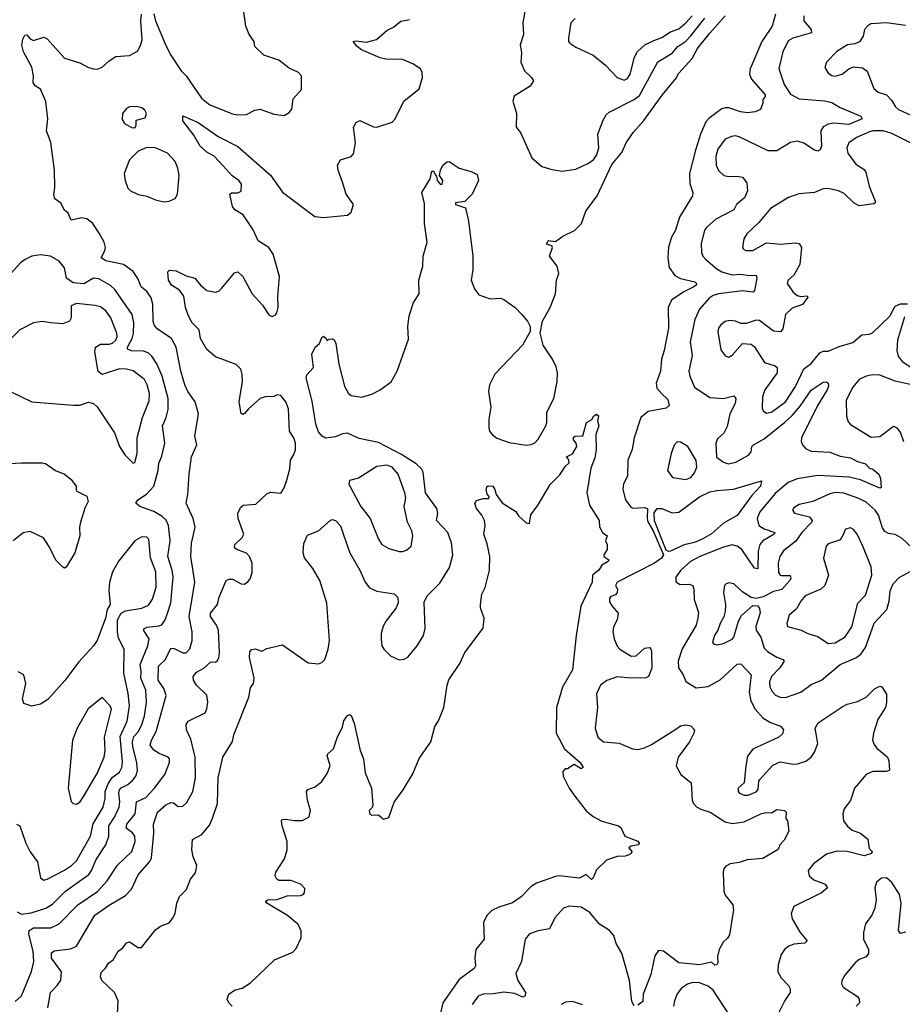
# Model space of a CAD drawing. Extents: x 1468344 to 1613994, y 525695 to 643861.
# Tile 395 of 427: x 1589894 to 1595036, y 611446 to 617182. Entities that reach past the tile are written whole.
import ezdxf

# ---------------------------------------------------------------- set-up
doc = ezdxf.new("R2010")
doc.units = 0

msp = doc.modelspace()

# ---------------------------------------------------------------- linework, layer by layer
at = {"layer": '0CON10XD'}
for points in [[(1592845.5, 617274.5), (1592826.1, 617163.9), (1592829.6, 617095), (1592810.8, 617035), (1592818.2, 616988.2), (1592813.6, 616933.6), (1592835, 616883.8), (1592876, 616845), (1592888, 616825), (1592868.8, 616795), (1592774.6, 616735.4), (1592767.7, 616707.7), (1592788, 616635), (1592786.2, 616555), (1592812.5, 616525), (1592877.7, 616377.7), (1592937, 616327), (1592995, 616309.2), (1593055, 616300), (1593135, 616311.9), (1593205, 616344.4), (1593237.8, 616365), (1593257.5, 616395), (1593267.5, 616435), (1593263.3, 616515), (1593294.2, 616595.8), (1593312, 616628), (1593327.8, 616642.2), (1593475, 616716.2), (1593505, 616740), (1593612.7, 616937.3), (1593695, 616986.7), (1593729.2, 617025), (1593775, 617055.8), (1593805, 617087.5), (1593885, 617190.8)], [(1589868.6, 611461.4), (1589905.3, 611494.7), (1589962.7, 611637.3), (1589977.4, 611695), (1589972.6, 611755), (1589947.8, 611855), (1589950, 611875), (1589975, 611891.1), (1590045, 611890.7), (1590075, 611890.7), (1590124.8, 611915.2), (1590234, 612026), (1590348, 612102), (1590404.1, 612165.9), (1590463.8, 612256.2), (1590547.6, 612335), (1590566.3, 612395), (1590565.3, 612425), (1590552.5, 612445), (1590515, 612471.4), (1590517.6, 612495), (1590566.9, 612555), (1590574.3, 612625.7), (1590628.8, 612651.2), (1590677.9, 612702.1), (1590739.2, 612785), (1590767.3, 612855), (1590766.7, 612875), (1590760, 612885), (1590706.6, 612906.6), (1590675, 612926.9), (1590654.8, 612954.8), (1590662.8, 612985), (1590688.6, 613035), (1590709.5, 613105), (1590748.2, 613245), (1590734.7, 613284.7), (1590701.6, 613335), (1590702.5, 613415), (1590744.7, 613455.3), (1590775, 613520), (1590795, 613519.1), (1590845, 613493.5), (1590865, 613493.1), (1590885, 613516.2), (1590899.7, 613565), (1590900, 613615), (1590882.5, 613705), (1590915.4, 613905), (1590890.9, 614055), (1590895, 614132.5), (1590916.7, 614225), (1590905.6, 614275), (1590864.5, 614365), (1590874.6, 614415), (1590882.5, 614535), (1590896, 614635), (1590925.6, 614705), (1590914.4, 614755), (1590936.9, 614885), (1590915.7, 614955), (1590874.4, 615015), (1590856.4, 615055), (1590832.7, 615135), (1590806.7, 615275), (1590778, 615325), (1590695, 615381.1), (1590677.3, 615405), (1590671.3, 615425), (1590670.3, 615525), (1590660.9, 615560.9), (1590636.5, 615596.5), (1590601.1, 615625), (1590582.9, 615675), (1590555.4, 615715), (1590499.2, 615755), (1590396.2, 615776.2), (1590369.4, 615795), (1590391.2, 615835), (1590394.6, 615855), (1590386.9, 615885), (1590358, 615938), (1590320, 615995), (1590285, 616022.3), (1590255, 616027.7), (1590194.3, 616014.3), (1590177.5, 616055), (1590155, 616072.5), (1590135, 616112.5), (1590098.3, 616138.3), (1590092.5, 616162.5), (1590098.6, 616205), (1590096.2, 616305), (1590076.4, 616466.4), (1590050, 616535), (1590058.8, 616605), (1590046.7, 616705), (1590015, 616777.5), (1589985, 616796.7), (1589972, 616815), (1589975.5, 616855), (1589965.2, 616905.2), (1589916.7, 616995), (1589906.2, 617033.8), (1589911.7, 617068.3), (1589925, 617092.5), (1589935, 617093.3), (1589955, 617070), (1589975, 617061.2), (1590035, 617080), (1590055, 617071.2), (1590155, 616957.1), (1590245, 616929.6), (1590295, 616903.5), (1590325, 616895.3), (1590346.3, 616893.6), (1590375, 616904.6), (1590415, 616941.8), (1590455, 616966.7), (1590535, 616972.9), (1590580.7, 616999.3), (1590598.3, 617031.7), (1590607.2, 617065), (1590600.6, 617175), (1590604.3, 617215)], [(1590675, 617216.2), (1590684.7, 617174.7), (1590745, 617031.4), (1590775.4, 616975), (1590834.8, 616884.8), (1590864.8, 616854.8), (1590953.8, 616725), (1591002.9, 616685), (1591135, 616633.5), (1591165, 616628.5), (1591215, 616630.5), (1591265, 616654.2), (1591295, 616660), (1591375, 616631.2), (1591435, 616623.8), (1591465, 616641.2), (1591479.7, 616660.3), (1591488.3, 616721.7), (1591535.8, 616775), (1591536, 616855), (1591518.8, 616875), (1591465, 616898.6), (1591405, 616945.8), (1591315.9, 616975.9), (1591263.8, 617025), (1591261.2, 617055), (1591231.2, 617095), (1591212, 617145), (1591193.9, 617266.1)], [(1594298.1, 617215), (1594278.7, 617145), (1594218.8, 617055), (1594150, 616895), (1594146.2, 616865), (1594157.3, 616835), (1594236.7, 616745), (1594236.7, 616735), (1594223.3, 616715), (1594223.3, 616695), (1594210.7, 616659.3), (1594180, 616645), (1594135, 616639.2), (1594094.3, 616645.7), (1594025, 616668.2), (1594005, 616669.1), (1593985, 616661.8), (1593911.5, 616608.5), (1593892.5, 616587.5), (1593860.5, 616515), (1593831.5, 616421.5)], [(1590058.9, 611425), (1590074.5, 611515), (1590113.1, 611555), (1590133.1, 611586.9), (1590137.1, 611635), (1590079.1, 611715), (1590078.8, 611745), (1590095, 611757.2), (1590190.9, 611769.1), (1590224.4, 611785), (1590331.8, 611965), (1590415, 612023.1), (1590511.2, 612078.8), (1590545, 612115.8), (1590585, 612199.2), (1590650.6, 612275), (1590663, 612297), (1590676.7, 612445), (1590673.8, 612495), (1590696.4, 612565), (1590745, 612607.5), (1590775, 612621.9), (1590790.3, 612620.3), (1590817.8, 612597.8), (1590845, 612599.5), (1590868.1, 612621.9), (1590903.1, 612685), (1590918.4, 612765), (1590915.9, 612885), (1590891.3, 612991.3), (1590865.5, 613045.5), (1590864.5, 613075), (1590875, 613095.7), (1590975, 613144.3), (1590985, 613166.2), (1590990.8, 613205), (1590985, 613247.1), (1590924.6, 613305), (1590906.7, 613335), (1590904.4, 613355), (1590925, 613381.5), (1590966.4, 613403.6), (1591005, 613439.2), (1591015, 613440), (1591035, 613438), (1591045, 613446.2), (1591055.4, 613464.6), (1591058.2, 613495), (1591052, 613625), (1591040.7, 613655), (1591005.5, 613705), (1591006.5, 613725), (1591047.5, 613775), (1591057.1, 613817.1), (1591098, 613915), (1591115, 613923.1), (1591135, 613923.1), (1591185, 613895.6), (1591205, 613893.1), (1591223.8, 613906.2), (1591236.7, 613925), (1591249.3, 613960.7), (1591248, 614015), (1591233.8, 614055), (1591215, 614073.9), (1591158.8, 614095), (1591145.8, 614105.8), (1591148.6, 614125), (1591190.8, 614165), (1591200, 614185), (1591166.9, 614275), (1591165.7, 614305), (1591180.7, 614339.3), (1591195.6, 614354.4), (1591270.7, 614359.3), (1591335, 614419.2), (1591355, 614429.2), (1591415, 614424), (1591435, 614453.8), (1591451.4, 614498.6), (1591469.1, 614565), (1591471.2, 614615), (1591491.9, 614648.1), (1591501.8, 614675), (1591500.9, 614715), (1591491.1, 614745), (1591465.4, 614785.4), (1591461.1, 614915), (1591445, 614956.2), (1591415, 614993.3), (1591395, 614996.2), (1591375, 614986), (1591325, 614984.2), (1591295, 614975.5), (1591226.9, 614915), (1591205, 614886.7), (1591195, 614882.5), (1591185, 614887.5), (1591173.6, 614955), (1591191.5, 615075), (1591191.2, 615115), (1591183.3, 615145), (1591155, 615172.2), (1591035, 615218.2), (1590985, 615260), (1590947.1, 615325), (1590939.4, 615375), (1590900, 615415), (1590875, 615460), (1590860.5, 615505), (1590851.3, 615571.3), (1590825.5, 615605.5), (1590778.8, 615635), (1590762, 615665), (1590757, 615713), (1590767, 615723), (1590805, 615718), (1590865, 615690), (1590915, 615676.7), (1590948, 615635), (1590985, 615604.3), (1591035, 615594), (1591055, 615601.2), (1591070, 615615), (1591145, 615707.5), (1591165, 615713.3), (1591195, 615686.2), (1591249.2, 615585), (1591308.3, 615518.3), (1591345, 615462.5), (1591365, 615453.3), (1591385, 615462.5), (1591393.3, 615475), (1591400, 615505), (1591398.6, 615568.6), (1591407.7, 615685), (1591370.9, 615815), (1591345, 615854.3), (1591284.2, 615894.2), (1591255, 615956.7), (1591197.1, 616045), (1591148, 616075), (1591135, 616093.8), (1591118.8, 616165), (1591127.7, 616172.3), (1591165, 616174), (1591185, 616183.3), (1591185.8, 616224.2), (1591171.4, 616245), (1591132.2, 616272.2), (1591080.1, 616330.1), (1591026.6, 616386.6), (1590985, 616409.5), (1590945.4, 616445), (1590909.2, 616509.2), (1590845, 616593.3), (1590845, 616622.5), (1590935, 616583.3), (1591051.1, 616501.1), (1591165, 616443.1), (1591355.6, 616275.6), (1591425, 616176.2), (1591614.6, 616034.6), (1591665, 616029.4), (1591805, 616042.5), (1591825, 616060), (1591840, 616105), (1591795.8, 616165.8), (1591774, 616235), (1591748.8, 616305), (1591746.7, 616335), (1591763.3, 616365), (1591825, 616384), (1591839.1, 616400.9), (1591850.6, 616465), (1591840, 616555), (1591855, 616583.3), (1591875, 616593.8), (1591955, 616558), (1591975, 616556.2), (1592065, 616585.7), (1592081.9, 616605), (1592132.6, 616707.4), (1592221.7, 616778.3), (1592241.9, 616845), (1592239.4, 616875), (1592229.4, 616895), (1592185, 616925.4), (1592125, 616950.5), (1592027.3, 616952.7), (1591995, 616959.5), (1591885, 617006.9), (1591860.8, 617025), (1591837.5, 617055), (1591851.7, 617058.3), (1591915, 617050), (1591973, 617067), (1592035, 617121.2), (1592072.3, 617137.7), (1592115, 617173.3), (1592165, 617182.5)], [(1590465, 611387.5), (1590467.3, 611465), (1590446.5, 611515), (1590373.8, 611585), (1590366, 611605), (1590368.3, 611631.7), (1590394.2, 611655.8), (1590411.2, 611685), (1590438.8, 611705), (1590468.8, 611755), (1590494.4, 611775.6), (1590515.9, 611804.1), (1590535, 611810), (1590585, 611775.8), (1590604.2, 611775.8), (1590685, 611878.8), (1590715, 611901.2), (1590765, 611920), (1590785, 611946.2), (1590799.2, 611975), (1590810, 612035), (1590825.8, 612074.2), (1590866.3, 612113.7), (1590890, 612175), (1590917.9, 612212.1), (1590926.2, 612255), (1590904.3, 612305), (1590896.9, 612345), (1590902, 612405), (1590955, 612434.2), (1590999.7, 612490.3), (1591016.5, 612525), (1591047.5, 612615), (1591051.5, 612765), (1591078.1, 612885), (1591134, 612976), (1591142.5, 613015), (1591230, 613235), (1591239.7, 613290.3), (1591256.9, 613315), (1591260.5, 613345), (1591233.1, 613466.9), (1591235, 613500), (1591245, 613513.3), (1591266.1, 613516.1), (1591305, 613503.3), (1591335, 613518.8), (1591425, 613540), (1591575, 613435.8), (1591635, 613430), (1591655, 613436.2), (1591672, 613455), (1591692.2, 613515), (1591699.6, 613565), (1591683.3, 613783.3), (1591642.2, 613915), (1591601.9, 613985), (1591554.1, 614045.9), (1591546, 614075), (1591549.3, 614130.7), (1591571.2, 614178.8), (1591635, 614203.8), (1591702.5, 614265), (1591715, 614270), (1591735, 614263.3), (1591764.1, 614234.1), (1591780.9, 614180.9), (1591818.1, 614075), (1591875.6, 613975), (1591907.5, 613905), (1591932.1, 613872.1), (1591975, 613852), (1592075, 613838), (1592098, 613815), (1592099.4, 613785), (1592088.1, 613755), (1592029.4, 613680.6), (1592011.7, 613648.3), (1592000, 613605), (1591999.6, 613575), (1592004.6, 613535), (1592015, 613514.4), (1592055, 613475.7), (1592105, 613452.5), (1592135, 613455.8), (1592155, 613468), (1592210.8, 613535), (1592247.1, 613595), (1592256, 613635), (1592251.7, 613788.3), (1592268, 613825), (1592341.1, 613898.9), (1592398.6, 613991.4), (1592417, 614063), (1592409.1, 614135), (1592388.1, 614195), (1592323.3, 614265), (1592330, 614305), (1592324.4, 614335), (1592258.5, 614425), (1592245, 614546.2), (1592235.6, 614565), (1592204.4, 614595), (1592119.1, 614649.1), (1591985, 614719.2), (1591871.7, 614741.7), (1591805, 614772.7), (1591775, 614768.8), (1591735, 614751.1), (1591675, 614743.1), (1591655.8, 614755), (1591635, 614781.4), (1591618.9, 614825), (1591599.2, 614959.3), (1591564, 615096), (1591566.4, 615113.6), (1591606.7, 615155), (1591596.2, 615233.8), (1591615.8, 615274.2), (1591640, 615295), (1591655, 615330), (1591665, 615338.8), (1591680, 615325), (1591685, 615310), (1591695, 615320), (1591715, 615322.5), (1591726.1, 615316.1), (1591735.6, 615295.6), (1591753.6, 615175), (1591787.4, 615047.4), (1591810.8, 615005), (1591825, 614992.9), (1591885, 614983.3), (1591945, 615000.5), (1591995, 615024.6), (1592057.6, 615072.4), (1592093.1, 615135), (1592159.2, 615320.8), (1592156.5, 615395), (1592163.1, 615456.9), (1592187.8, 615535), (1592221.4, 615585), (1592220, 615665), (1592242.5, 615745), (1592244.3, 615805), (1592269.1, 615885), (1592253.5, 615995), (1592253.5, 616055), (1592251.9, 616111.9), (1592236.2, 616175), (1592286, 616254), (1592295, 616300), (1592305, 616300), (1592324.2, 616265), (1592326.9, 616245), (1592345, 616221.4), (1592355, 616224), (1592360, 616245), (1592339.4, 616275), (1592346.2, 616305), (1592360, 616335), (1592385, 616354.2), (1592396, 616356), (1592455, 616317.5), (1592525, 616297.5), (1592559.3, 616279.3), (1592566.4, 616245), (1592531.2, 616165), (1592487.5, 616122.5), (1592432.5, 616115), (1592434, 616105), (1592490.8, 616085), (1592508.7, 616008.7), (1592534.2, 615805), (1592534.3, 615725.7), (1592524.3, 615664.3), (1592543, 615613), (1592569.5, 615579.5), (1592635, 615555.6), (1592695, 615559.2), (1592715, 615552.5), (1592781.2, 615505), (1592820, 615465), (1592852.5, 615425), (1592867.5, 615395), (1592867.5, 615365), (1592823.8, 615285), (1592662.7, 615117.3), (1592631.5, 615055), (1592626.1, 615015), (1592639.2, 614925), (1592627.3, 614855), (1592627.9, 614805), (1592632.3, 614785), (1592646.5, 614765), (1592675, 614744.6), (1592745, 614719.2), (1592845, 614702.9), (1592875, 614707.1), (1592895, 614717.5), (1592915, 614738.6), (1592959.4, 614815), (1592965.2, 614835), (1592966.2, 614895), (1593005.2, 614975), (1593025.3, 615075), (1593027.5, 615125), (1593019.7, 615159.7), (1592998.9, 615205), (1592944.2, 615285), (1592926.1, 615356.1), (1592940, 615425), (1592984.2, 615505.8), (1593015.7, 615585), (1593020.8, 615665), (1593035.8, 615704.2), (1593025.7, 615745), (1592980, 615805), (1592998.8, 615855), (1592993.6, 615863.6), (1592963.3, 615875), (1592972.5, 615895), (1593015, 615890), (1593059.2, 615920.8), (1593126.6, 615953.4), (1593166.4, 615995), (1593193.2, 616066.8), (1593258.2, 616155), (1593345, 616339.1), (1593401.5, 616408.5), (1593428.1, 616465), (1593468.5, 616525), (1593530, 616595), (1593637.8, 616742.2), (1593718.5, 616841.5), (1593735, 616870), (1593811.1, 616955), (1593843.4, 617015), (1593915, 617103.9), (1594005, 617203.9)], [(1593130.5, 617189.5), (1593106.1, 617163.9), (1593090.8, 617075), (1593092.5, 617055), (1593100, 617045), (1593135, 617021.9), (1593236.2, 616975), (1593306.3, 616916.3), (1593374.2, 616845), (1593415, 616829.2), (1593435, 616839.6), (1593451.8, 616865), (1593476.9, 616963.1), (1593492.8, 616997.2), (1593535.6, 617035), (1593588.7, 617061.3), (1593635, 617078.4), (1593685, 617111.1), (1593735, 617129.4), (1593775, 617163.1), (1593811.9, 617205)], [(1594462.9, 617205), (1594462.7, 617175), (1594504.5, 617125), (1594507.5, 617105), (1594398.8, 617075), (1594372.1, 617057.9)], [(1595055, 617147.1), (1594945, 617164.4), (1594853.2, 617156.8), (1594835, 617146.2), (1594816.7, 617125), (1594808.8, 617085), (1594787, 617053), (1594759.7, 617040.3), (1594716.7, 617035), (1594655, 616997.5), (1594594, 616935), (1594584.2, 616904.2), (1594605, 616870), (1594625, 616855.8), (1594645, 616851.9), (1594685, 616864.4), (1594725, 616896), (1594752.7, 616907.3), (1594805, 616902), (1594831.1, 616881.1), (1594870.7, 616780.7), (1594895, 616760.6), (1594945, 616744), (1594973.1, 616713.1), (1594996.5, 616675), (1595015, 616659.6), (1595165, 616588.8)], [(1594372.1, 617057.9), (1594339.6, 616995), (1594317.2, 616897.2), (1594347.8, 616805), (1594385, 616747.3), (1594435, 616720.9), (1594585, 616708.9), (1594625, 616699.3), (1594675, 616670.5), (1594795, 616619.2), (1594801.9, 616605), (1594725, 616570.5), (1594635, 616579.8), (1594605, 616573.6), (1594575, 616557.7), (1594562.1, 616535), (1594565.5, 616444.5), (1594556.8, 616423.2), (1594545, 616416), (1594525, 616422.5), (1594463.4, 616463.4), (1594425, 616474.6), (1594385, 616466.5), (1594305, 616418.1), (1594255, 616418.1), (1594085, 616499.5), (1594065, 616504.4), (1594041.2, 616501.2), (1594004.2, 616485), (1593961.7, 616428.3), (1593949.1, 616385), (1593952.5, 616335), (1593965, 616302.5), (1593996.2, 616275), (1594025, 616267.8), (1594075, 616270.6), (1594105, 616264.5), (1594131, 616231), (1594134.7, 616185), (1594116, 616144), (1594069.4, 616105), (1594055, 616073.3), (1593949.3, 616020.7), (1593895, 615971.2), (1593884.3, 615955), (1593864.5, 615875.5), (1593866.9, 615825), (1593874.3, 615805), (1593891.4, 615785), (1593955, 615730), (1593985, 615712.5), (1594045, 615695.3), (1594095, 615699.8), (1594145, 615691.8), (1594184.1, 615694.1), (1594188.2, 615675), (1594175.5, 615604.5), (1594166.7, 615595), (1594105, 615602.2), (1593965, 615585.3), (1593935, 615575.3), (1593911, 615559), (1593854.8, 615495.2), (1593828.2, 615435), (1593800, 615305), (1593812.3, 615225), (1593793.1, 615135), (1593797.7, 615105), (1593825, 615040.8), (1593915, 614981.1), (1593995, 614974.5), (1594055, 614991.2), (1594065.7, 614975.7), (1594062.9, 614945), (1594031.9, 614885), (1594015, 614811.2), (1593996.6, 614773.4), (1593960.6, 614739.4), (1593949.4, 614715), (1593953, 614633), (1593995, 614604.3), (1594024.5, 614594.5), (1594066, 614605), (1594139.4, 614645), (1594156.5, 614665), (1594160.6, 614695), (1594169.2, 614705), (1594230.7, 614739.3), (1594352.7, 614837.3), (1594394.6, 614875.4), (1594440.3, 614929.7), (1594505, 615023.1), (1594575, 615069.4), (1594595, 615071.9), (1594604.2, 615065), (1594606.2, 615046.2), (1594599.2, 615025), (1594540.3, 614929.7), (1594448.5, 614745), (1594447.1, 614725), (1594454.5, 614705), (1594472.8, 614682.8), (1594505, 614667.5), (1594615, 614661.4), (1594675, 614638.4), (1594735, 614628.7), (1594775, 614608.2), (1594822.5, 614595), (1594845, 614570), (1594865, 614563.3), (1594900, 614535), (1594908.8, 614508.8), (1594913.3, 614456.7), (1594905, 614452.9), (1594792, 614502), (1594725.9, 614515.9), (1594543.9, 614526.1), (1594422.8, 614507.2), (1594370.9, 614485), (1594295, 614420.6), (1594205.3, 614315), (1594190.7, 614275), (1594200.4, 614235), (1594230.6, 614215), (1594292.9, 614195), (1594288.9, 614185), (1594223.5, 614146.5), (1594206.4, 614123.6), (1594197.1, 614085), (1594195, 613982.5), (1594175, 613986.5), (1594101.8, 614095), (1594075, 614114.1), (1594045, 614122), (1593995, 614109.2), (1593857.5, 614055), (1593802.9, 614025), (1593745.4, 613974.6), (1593717.1, 613935), (1593717.3, 613907.3), (1593742.2, 613892.2), (1593795, 613894.2), (1593815, 613886), (1593821.9, 613865), (1593823.1, 613803.1), (1593848.5, 613728.5), (1593845.9, 613695), (1593834.6, 613655), (1593753.5, 613516.5), (1593730.3, 613445), (1593732.5, 613405), (1593759.4, 613365), (1593775.7, 613325.7), (1593835, 613290), (1593905, 613298.1), (1593975, 613336.9), (1594075, 613427.8), (1594095, 613430), (1594155.4, 613365.4), (1594144.1, 613264.1), (1594154, 613214), (1594178.9, 613165), (1594224.1, 613114.1), (1594265, 613090), (1594326.4, 613066.4), (1594344, 613045), (1594338.7, 613021.3), (1594317.8, 613002.2), (1594165, 612932.5), (1594135, 612891.2), (1594125.5, 612835.5), (1594114.2, 612735.8), (1594080, 612705), (1594080, 612685), (1594087.5, 612675), (1594115, 612664.4), (1594137.5, 612665), (1594185, 612684.2), (1594196.4, 612696.4), (1594200, 612745), (1594206.2, 612755), (1594281.9, 612838.1), (1594325, 612858.6), (1594400, 612845), (1594425, 612846.9), (1594475, 612862.9), (1594505.7, 612885), (1594525, 612913.8), (1594544.4, 612965), (1594529.2, 613055), (1594546.2, 613085), (1594685, 613179.2), (1594715, 613194), (1594775, 613210), (1594825.7, 613234.3), (1594875, 613283.3), (1594905, 613300), (1594917.5, 613295), (1594943.3, 613253.3), (1594943.6, 613203.6), (1594937.5, 613175), (1594894.5, 613105), (1594868.7, 613025), (1594862, 612985), (1594873.8, 612955), (1594887.8, 612937.8), (1594935, 612900), (1594950, 612885), (1594958, 612865), (1594961.2, 612808.8), (1594945, 612801.4), (1594865, 612802.4), (1594825.3, 612784.7), (1594758.2, 612705), (1594735, 612634), (1594698.2, 612585), (1594689.6, 612555), (1594694, 612515), (1594714.5, 612484.5), (1594745, 612460.9), (1594791.9, 612441.9), (1594835, 612407.5), (1594843.6, 612353.6), (1594860, 612335), (1594857.5, 612325), (1594815, 612310.6), (1594715.7, 612335.7), (1594655, 612338.4), (1594595, 612321.2), (1594518.6, 612265), (1594488.6, 612225), (1594494.5, 612194.5), (1594521.7, 612171.7), (1594586, 612145), (1594600, 612125), (1594565.8, 612094.2), (1594405, 612015.7), (1594388.9, 611975), (1594395, 611943.8), (1594441.5, 611865), (1594482, 611815), (1594467.9, 611802.1), (1594405, 611795.3), (1594374.7, 611785.3), (1594349.4, 611765), (1594331.1, 611735), (1594312.5, 611675), (1594310.9, 611635), (1594330.8, 611600.8), (1594374, 611555), (1594383.8, 611535), (1594383.8, 611515), (1594351.7, 611468.3), (1594305.9, 611374.1)], [(1590565, 616552.5), (1590572.5, 616565), (1590573.6, 616596.4), (1590625, 616610), (1590634, 616635), (1590623.8, 616655), (1590605, 616669.2), (1590575, 616677.1), (1590535, 616674.2), (1590516.2, 616665), (1590493.8, 616635), (1590490.7, 616600.7), (1590505, 616577.5), (1590545, 616553.3), (1590565, 616552.5)], [(1595083.6, 616463.6), (1594975, 616519.4), (1594925, 616534.1), (1594865, 616534.7), (1594845, 616529.5), (1594768.6, 616495), (1594724.4, 616465), (1594713.5, 616435), (1594719.5, 616405), (1594765, 616341.1), (1594815, 616310), (1594824.4, 616294.4), (1594842.9, 616212.9), (1594877.5, 616125), (1594878.8, 616115), (1594871.2, 616108.8), (1594785, 616097.8), (1594755, 616113.3), (1594698.5, 616168.5), (1594665, 616184.5), (1594605, 616198.5), (1594575, 616196.2), (1594525, 616174.6), (1594432.6, 616167.4), (1594373.2, 616146.8), (1594267.6, 616082.4), (1594200.2, 615999.8), (1594130.8, 615935), (1594113.3, 615905), (1594106.2, 615855), (1594111.2, 615845), (1594125, 615838), (1594165, 615836.9), (1594245, 615882.7), (1594326.7, 615873.3), (1594415, 615882.2), (1594435, 615878.6), (1594449.1, 615855), (1594439.3, 615755), (1594405, 615693.6), (1594370.8, 615665), (1594365.8, 615645), (1594400, 615595), (1594424.2, 615575), (1594445, 615570), (1594482.5, 615572.5), (1594486, 615565), (1594455, 615521.9), (1594395, 615500.8), (1594355.8, 615464.2), (1594340, 615380), (1594327.5, 615362.5), (1594285, 615368.1), (1594205, 615428.9), (1594185, 615430.6), (1594127.1, 615412.9), (1594095, 615412.5), (1594065, 615425.6), (1594029.7, 615430.3), (1594005, 615423.5), (1593979.4, 615405), (1593966.4, 615385), (1593962.1, 615365), (1593978.3, 615258.3), (1594004.3, 615224.3), (1594025, 615215.8), (1594045, 615227.5), (1594104.7, 615295.3), (1594155, 615292.2), (1594176.1, 615276.1), (1594234.2, 615185), (1594295, 615165.6), (1594306.7, 615155), (1594306.4, 615125), (1594234.7, 615025.3), (1594221.2, 614985), (1594218.9, 614918.9), (1594225, 614904), (1594245, 614890), (1594275, 614894.5), (1594355, 614955.5), (1594415, 615045.6), (1594461.7, 615148.3), (1594505, 615178.1), (1594555, 615241.8), (1594575, 615250.4), (1594605, 615250.8), (1594668.1, 615278.1), (1594748.1, 615301.9), (1594801.2, 615345), (1594845, 615349.5), (1594862.8, 615357.2), (1594964.3, 615455), (1594995, 615513.8), (1595025, 615525.7), (1595065.8, 615525.8)], [(1590735, 616121.2), (1590765, 616124), (1590799.5, 616140.5), (1590814, 616166), (1590823.1, 616275), (1590816.3, 616316.3), (1590799.5, 616355), (1590755, 616404.5), (1590686.2, 616436.2), (1590635, 616437.5), (1590584.5, 616415.5), (1590533.8, 616365), (1590503.9, 616286.1), (1590508, 616245), (1590525, 616200), (1590540, 616185), (1590585, 616163.1), (1590635, 616154), (1590685, 616133.3), (1590735, 616121.2)], [(1593831.5, 616421.5), (1593796.2, 616285), (1593798, 616228), (1593815.8, 616175), (1593814.1, 616155.9), (1593739.2, 616030.8), (1593714.1, 615955), (1593691.6, 615915), (1593675, 615856.7), (1593670.9, 615795), (1593678.5, 615738.5), (1593711.5, 615691.5), (1593745, 615673.8), (1593826.7, 615655), (1593838, 615645), (1593835.7, 615635), (1593822.5, 615625), (1593764.3, 615595.7), (1593692.5, 615547.5), (1593671.9, 615505), (1593673.8, 615385), (1593648.5, 615255), (1593632.5, 615205), (1593627.3, 615135), (1593601.8, 615065), (1593605.6, 615035), (1593635, 615001.9), (1593669.4, 614969.4), (1593678.6, 614935), (1593660.9, 614919.1), (1593555, 614900), (1593513.5, 614865), (1593473.5, 614745), (1593462.4, 614677.6), (1593436.4, 614615), (1593434.5, 614525), (1593412.2, 614475), (1593407.5, 614445), (1593423.5, 614385), (1593455, 614341.8), (1593466.9, 614336.9), (1593535, 614340), (1593552.5, 614335), (1593549.4, 614275), (1593554.2, 614255.8), (1593584.7, 614204.7), (1593644.3, 614065), (1593633.5, 614045), (1593593.4, 614016.6), (1593374.6, 613905), (1593366.2, 613885), (1593376.1, 613865), (1593375.8, 613845), (1593365, 613831.1), (1593337.8, 613822.2), (1593329.5, 613810.5), (1593330.8, 613790.8), (1593345, 613767.1), (1593380.8, 613725), (1593374.5, 613685.5), (1593354.3, 613645), (1593350.6, 613615), (1593356.9, 613575), (1593375, 613532), (1593391.2, 613515), (1593456.1, 613473.9), (1593485, 613476.7), (1593535, 613520), (1593563.6, 613523.6), (1593573.3, 613513.3), (1593575.7, 613495.7), (1593576.8, 613403.2), (1593557.1, 613355), (1593545, 613347.1), (1593455, 613345.4), (1593375, 613353.2), (1593315, 613332.5), (1593278.9, 613305), (1593255.5, 613254.5), (1593260, 613175), (1593247.1, 613055), (1593262.6, 613002.6), (1593295.6, 612975.6), (1593386.4, 612966.4), (1593463.7, 612933.7), (1593495, 612930.6), (1593535, 612938.9), (1593575, 612958.8), (1593710.8, 613045), (1593745, 613067.8), (1593775, 613074.3), (1593805, 613067.5), (1593825.7, 613045), (1593822.5, 613025), (1593795.7, 612975), (1593730, 612885), (1593719.2, 612835), (1593746.2, 612785), (1593807.1, 612735), (1593812.2, 612635), (1593819.4, 612615), (1593836.9, 612596.9), (1593862.4, 612582.4), (1593917.8, 612565), (1594005, 612508.9), (1594045, 612498.8), (1594115, 612508.1), (1594215, 612557.5), (1594243.6, 612563.6), (1594275, 612561.2), (1594305, 612580.8), (1594350, 612575), (1594358.8, 612565), (1594358.3, 612528.3), (1594367.5, 612515), (1594376.1, 612453.9), (1594348.3, 612401.7), (1594322.5, 612375), (1594313, 612347), (1594224.4, 612295.6), (1594132.3, 612287.7), (1594085, 612271.9), (1594032.5, 612265), (1594008.7, 612251.3), (1593995.7, 612235), (1593992.2, 612215), (1593996.2, 612105), (1594005, 612082.5), (1594048.8, 612025), (1594053, 611997), (1594028.8, 611851.2), (1594018.8, 611831.2), (1593992.7, 611807.3), (1593969.2, 611765), (1593959.4, 611725), (1593962.4, 611687.6), (1593955, 611675.8), (1593944.5, 611674.5), (1593925, 611691.2), (1593854.1, 611675.9), (1593735, 611686.9), (1593645, 611754.5), (1593615, 611759.2), (1593595, 611728.8), (1593571.2, 611618.8), (1593525.8, 611505), (1593525, 611462.5), (1593495, 611440)], [(1589879.6, 611985), (1589905, 611971.8), (1589961.7, 611978.3), (1590046.9, 612005), (1590085, 612028.2), (1590161.1, 612105), (1590297.4, 612202.6), (1590313.1, 612225), (1590340.2, 612289.8), (1590397.1, 612375), (1590413.1, 612425), (1590413.8, 612486.2), (1590446, 612535), (1590473, 612595), (1590478.4, 612625), (1590471, 612675), (1590475.5, 612694.5), (1590485, 612706.2), (1590524.2, 612725.8), (1590551.2, 612748.8), (1590571.5, 612775), (1590581.1, 612805), (1590577.6, 612855), (1590553.2, 612945), (1590550.9, 612975), (1590560, 613005), (1590586.7, 613035), (1590606.1, 613076.1), (1590621.2, 613125), (1590633.6, 613205), (1590629, 613275), (1590599.2, 613345), (1590602.9, 613385), (1590596.8, 613425), (1590640, 613535), (1590648.5, 613575), (1590615.5, 613625), (1590620.5, 613635), (1590635, 613641.9), (1590705, 613649.7), (1590722.7, 613657.3), (1590742, 613685), (1590755.7, 613724.3), (1590775.3, 613785), (1590788.3, 613935), (1590782.8, 613975), (1590756.9, 614055), (1590771.6, 614145), (1590761.9, 614235), (1590746.8, 614266.8), (1590725, 614287.7), (1590675, 614317.3), (1590593.8, 614345), (1590570, 614365), (1590581.9, 614385), (1590632.9, 614417.1), (1590675.8, 614465), (1590701.1, 614555), (1590705, 614598.8), (1590721.5, 614638.5), (1590740, 614715), (1590726.8, 614815), (1590747.8, 614865), (1590759, 614911), (1590759.5, 614975), (1590725.2, 615105), (1590692.4, 615177.6), (1590665, 615221.8), (1590642, 615242), (1590615, 615250), (1590545, 615253.5), (1590522.6, 615262.6), (1590521.9, 615275), (1590549.8, 615325), (1590557.8, 615355), (1590559.7, 615415), (1590548.8, 615465), (1590449.2, 615609.1), (1590423.1, 615633.1), (1590355, 615672.7), (1590325, 615676.4), (1590267.5, 615642.5), (1590205, 615649.6), (1590166.6, 615676.6), (1590155.8, 615735.8), (1590124.7, 615774.7), (1590073.5, 615803.5), (1590015, 615811.9), (1589965, 615803.8), (1589925.4, 615785), (1589899.1, 615765), (1589845, 615704.6)], [(1590555, 614597.5), (1590565, 614602.5), (1590578.5, 614655), (1590579.6, 614745), (1590610.4, 614865), (1590649.5, 614960.5), (1590650.4, 615005), (1590637.5, 615055), (1590620.9, 615085), (1590555, 615135.3), (1590516.2, 615146.2), (1590475, 615147.3), (1590375, 615114.3), (1590351.7, 615131.7), (1590332.6, 615247.4), (1590335.5, 615274.5), (1590365, 615291.5), (1590415, 615291.9), (1590435, 615298.2), (1590453.5, 615315), (1590461.9, 615335), (1590460.7, 615355), (1590425, 615445.5), (1590395.8, 615485.8), (1590365, 615509.1), (1590335, 615517.6), (1590225, 615529.1), (1590194.3, 615515), (1590194.3, 615445.7), (1590184.3, 615425.7), (1590145, 615410.8), (1590075.7, 615415.7), (1590025, 615423.1), (1589975, 615415.8), (1589895.7, 615374.3), (1589816.2, 615295)], [(1595049.8, 615450.2), (1595008.8, 615315), (1595004.1, 615255), (1595011.8, 615221.8), (1595035, 615191.2), (1595086.8, 615156.8)], [(1595135, 615044.5), (1594995.3, 615075.3), (1594905, 615111.3), (1594862.4, 615112.4), (1594825, 615104.7), (1594785, 615085.4), (1594748.3, 615041.7), (1594708.5, 614965), (1594712.1, 614872.1), (1594720, 614840), (1594734.5, 614824.5), (1594855, 614748.9), (1594905, 614754.4), (1594985, 614813.1), (1595005, 614804.4), (1595025.4, 614775), (1595042.3, 614725)], [(1589844.5, 615014.5), (1589965, 614955.8), (1590205, 614936.2), (1590245, 614936.7), (1590295, 614953.3), (1590325, 614946.7), (1590345, 614926.7), (1590447.5, 614775), (1590475.8, 614695), (1590506.4, 614646.4), (1590555, 614597.5)], [(1591132.5, 611435), (1591112.5, 611455), (1591102.5, 611475), (1591113.3, 611505), (1591145, 611528), (1591190.3, 611539.7), (1591238.9, 611571.1), (1591378, 611705), (1591485, 611750), (1591505, 611770), (1591535, 611832.5), (1591534.3, 611875), (1591515, 611912), (1591455, 611964), (1591333.3, 612035), (1591326.7, 612045), (1591340, 612055), (1591395, 612056.7), (1591453.1, 612076.9), (1591531.2, 612078.8), (1591546.7, 612085), (1591553.3, 612095), (1591555, 612120), (1591535, 612143.3), (1591475, 612166.7), (1591405, 612167.5), (1591392.5, 612175), (1591382.5, 612195), (1591386.7, 612215), (1591437.7, 612292.3), (1591452.5, 612345), (1591453.3, 612395), (1591423.6, 612486.4), (1591420, 612515), (1591425, 612522.5), (1591445, 612523.8), (1591495, 612515.8), (1591542.7, 612517.3), (1591581.2, 612538.8), (1591588.6, 612575), (1591570.6, 612635), (1591566, 612685), (1591573.1, 612696.9), (1591615, 612712), (1591655, 612743.8), (1591685, 612791.2), (1591703.3, 612835), (1591686.2, 612895), (1591688.8, 612905), (1591723.3, 612935), (1591746.1, 613003.9), (1591775, 613060), (1591783, 613097), (1591805, 613128.8), (1591815, 613133.3), (1591825, 613127.5), (1591843.9, 613083.9), (1591878.8, 612925), (1591897.5, 612875), (1591906.7, 612795), (1591943.8, 612705), (1591952.5, 612605), (1591948.3, 612591.7), (1591930, 612575), (1591935, 612552.5), (1591945, 612547.5), (1591985, 612550), (1592013.6, 612523.6), (1592045, 612533.3), (1592075.8, 612624.2), (1592128, 612695), (1592185, 612788.8), (1592221.9, 612878.1), (1592289.4, 612975), (1592312.5, 613065), (1592333.4, 613096.6), (1592365.6, 613175), (1592384.3, 613305), (1592394.6, 613335.4), (1592458.3, 613431.7), (1592487.9, 613495), (1592593.8, 613636.2), (1592600.5, 613695), (1592578.8, 613755), (1592578.8, 613775), (1592587.1, 613835), (1592606.5, 613873.5), (1592631.4, 613975), (1592634.2, 614054.2), (1592618.6, 614128.6), (1592598.8, 614185), (1592606.2, 614235), (1592602, 614265), (1592587.5, 614295), (1592555, 614334), (1592545.9, 614364.1), (1592555, 614380), (1592595, 614392.5), (1592628.3, 614391.7), (1592630, 614405), (1592618.3, 614418.3), (1592612.5, 614445), (1592615, 614460), (1592623, 614467), (1592650, 614465), (1592662.5, 614445), (1592670, 614415), (1592705, 614367.5), (1592785, 614316.7), (1592800.5, 614290.5), (1592845, 614251.2), (1592865, 614247.5), (1592872.6, 614297.4), (1592915.8, 614355), (1592985, 614473.8), (1593040.3, 614529.7), (1593071.7, 614578.3), (1593095, 614600), (1593091.7, 614621.7), (1593080, 614635), (1593115, 614652.5), (1593140, 614695), (1593136.7, 614715), (1593121.2, 614735), (1593120.8, 614749.2), (1593130, 614755), (1593175, 614757.5), (1593196.7, 614835), (1593227.3, 614852.7), (1593238.8, 614875), (1593255, 614883.8), (1593266.2, 614875), (1593261.2, 614845), (1593268, 614815), (1593250.8, 614765), (1593252.5, 614675), (1593245, 614630), (1593220.9, 614569.1), (1593198.6, 614425), (1593214.4, 614354.4), (1593270, 614265), (1593273, 614227), (1593290, 614195), (1593316.7, 614175), (1593306.7, 614145), (1593317.5, 614125), (1593317.5, 614095), (1593297.5, 614065), (1593297.5, 614055), (1593326.2, 614035), (1593322.5, 614025), (1593286.7, 614005), (1593268.8, 613975), (1593231.2, 613945), (1593228.9, 613905), (1593164.4, 613765), (1593135.8, 613595), (1593115.8, 613395), (1593056.4, 613293.6), (1593021.5, 613175), (1593018.9, 613025), (1593068.9, 612935), (1593160, 612855), (1593176.7, 612825), (1593165, 612817.5), (1593125, 612842.5), (1593085, 612817.5), (1593073, 612817), (1593058.3, 612801.7), (1593060, 612775), (1593096, 612705), (1593128.2, 612658.2), (1593193.6, 612573.6), (1593235, 612539.2), (1593285, 612512.5), (1593382.5, 612485), (1593396.7, 612475), (1593420, 612425), (1593495, 612396.2), (1593502.5, 612385), (1593500, 612375), (1593455, 612366.2), (1593443.6, 612356.4), (1593460, 612335), (1593457.5, 612325), (1593440, 612315), (1593421.7, 612308.3), (1593375, 612307.5), (1593312.5, 612285), (1593255, 612228.8), (1593235, 612182.5), (1593225, 612173.3), (1593195, 612202.5), (1593155, 612181.2), (1593035, 612193.6), (1593015, 612190.5), (1592905, 612151.4), (1592875, 612131.4), (1592815, 612071.4), (1592765, 612037.5), (1592685, 612012.5), (1592645, 611992), (1592618, 611965), (1592596, 611925), (1592600.8, 611825), (1592551.9, 611765), (1592545.6, 611714.4), (1592549.7, 611670.3), (1592542, 611655), (1592455, 611590.4), (1592359.2, 611455), (1592345, 611393.3)], [(1593775, 614503.1), (1593804.5, 614515.5), (1593825, 614541.2), (1593838.6, 614575), (1593836.1, 614613.9), (1593786.2, 614695), (1593745, 614720), (1593725, 614723.3), (1593707.3, 614702.7), (1593690, 614655), (1593668.8, 614555), (1593697.5, 614515), (1593775, 614503.1)], [(1589835, 614596), (1589905, 614600.8), (1590025, 614600.8), (1590045, 614596), (1590102.5, 614555), (1590155, 614533.3), (1590192.5, 614505), (1590222.5, 614465), (1590223.3, 614443.3), (1590227.5, 614435), (1590285, 614406), (1590293.3, 614375), (1590274.2, 614335.8), (1590248, 614255), (1590242, 614225), (1590244, 614175), (1590216, 614075), (1590165, 613992.5), (1590155, 613987.5), (1590145, 613993.3), (1590105, 614032.5), (1590068.3, 614108.3), (1590033, 614163), (1589955, 614200), (1589915, 614192.9), (1589856, 614145)], [(1592125, 614083.5), (1592148.6, 614091.4), (1592175, 614113.8), (1592183.8, 614175), (1592179.2, 614205), (1592153.5, 614255), (1592134.6, 614345), (1592143.5, 614395), (1592138.8, 614425), (1592098.8, 614535), (1592065, 614574.4), (1592035, 614587.5), (1591975, 614579.4), (1591868.3, 614511.7), (1591815, 614496.9), (1591811.3, 614475), (1591882.5, 614345), (1591936.9, 614275), (1591985.4, 614155.4), (1592004.4, 614125), (1592045, 614100.9), (1592105, 614083.6), (1592125, 614083.5)], [(1593673.6, 614083.6), (1593661.3, 614091.3), (1593593.1, 614263.1), (1593590.7, 614309.3), (1593607.5, 614335), (1593635, 614333.8), (1593695, 614309.4), (1593735, 614313.4), (1593855, 614402.4), (1593915, 614430.7), (1593955, 614440), (1594053.8, 614446.2), (1594215.8, 614495.8), (1594211.1, 614465), (1594159.7, 614410.3), (1594075, 614294), (1593995, 614248.5), (1593925, 614186.3), (1593870.9, 614155), (1593826, 614136), (1593765, 614121.9), (1593685, 614084.8), (1593673.6, 614083.6)], [(1595124.2, 614075), (1595035, 614159.5), (1594995, 614183.1), (1594955, 614188.9), (1594935, 614199.4), (1594920.8, 614220.9), (1594898.2, 614295), (1594878.9, 614325), (1594825, 614370.4), (1594782.7, 614392.7), (1594695, 614422.9), (1594645, 614427.7), (1594615, 614420), (1594515, 614374.2), (1594435, 614357.5), (1594405, 614338.8), (1594396.7, 614325), (1594407.7, 614307.7), (1594495, 614285.6), (1594511.9, 614265), (1594508.2, 614251.8), (1594450, 614195), (1594416, 614144), (1594345, 614087.8), (1594323.1, 614055), (1594313.6, 614015), (1594315, 613961.2), (1594325, 613946), (1594333.4, 613943.4), (1594383.9, 613943.9), (1594387.5, 613927.5), (1594381.9, 613915), (1594335, 613862.3), (1594285, 613850.4), (1594225, 613820), (1594185, 613810), (1594156.1, 613816.1), (1594106.7, 613846.7), (1594055, 613895.8), (1594025, 613900.8), (1594010, 613895), (1594000.8, 613885), (1593994.2, 613844.2), (1594005.5, 613775.5), (1594003.6, 613735), (1593996.1, 613703.9), (1593975, 613663.8), (1593962.5, 613625), (1593941.8, 613595), (1593930.8, 613555), (1593936.7, 613545), (1593955, 613539.2), (1593995, 613546.9), (1594045, 613573.1), (1594054.3, 613585), (1594081.8, 613678.2), (1594099.8, 613710.2), (1594165, 613768.8), (1594195, 613766.7), (1594205, 613752.5), (1594207.3, 613727.3), (1594183.3, 613646.7), (1594184.1, 613625), (1594212.2, 613585), (1594231.2, 613521.2), (1594250.7, 613500.7), (1594305, 613467.3), (1594340, 613455), (1594347.8, 613445), (1594322.9, 613405), (1594274.1, 613355), (1594263.5, 613325), (1594264.7, 613295), (1594277.4, 613267.4), (1594297.1, 613247.1), (1594325, 613235.4), (1594355, 613233.8)], [(1594605, 613548.1), (1594645, 613551.2), (1594703.7, 613586.4), (1594742.1, 613645), (1594776.4, 613783.6), (1594820.9, 613829.1), (1594859.3, 613945), (1594855.4, 613995), (1594805.5, 614115), (1594772.5, 614185), (1594752.1, 614212.1), (1594735, 614222), (1594705.8, 614214.2), (1594684.4, 614165), (1594670.6, 614149.4), (1594605, 614128.1), (1594592.9, 614115), (1594577.5, 614045), (1594607.1, 613945), (1594585.3, 613884.7), (1594561.4, 613865), (1594470.6, 613825), (1594445.5, 613795), (1594420.4, 613749.6), (1594377.4, 613712.6), (1594362.9, 613665), (1594367.5, 613647.5), (1594447.5, 613625), (1594485, 613605.5), (1594545, 613589.4), (1594605, 613548.1)], [(1590035, 612168), (1590055, 612174.3), (1590155, 612226.4), (1590196.4, 612253.6), (1590225, 612282.2), (1590307.5, 612425), (1590323, 612497), (1590379.7, 612595), (1590391.6, 612645), (1590393, 612685), (1590410.1, 612729.9), (1590432.2, 612767.8), (1590475, 612798.9), (1590489, 612825), (1590493, 612857), (1590479.3, 613005), (1590521, 613095), (1590534.8, 613185), (1590526.3, 613256.3), (1590500.5, 613375), (1590502.7, 613515), (1590469.2, 613579.2), (1590463.3, 613615), (1590464.4, 613685.6), (1590486.2, 613723.8), (1590511.7, 613738.3), (1590605, 613752.9), (1590645, 613770.5), (1590668.9, 613805), (1590689, 613875), (1590687.5, 613965), (1590657.3, 614047.3), (1590647.5, 614155), (1590635, 614168.1), (1590605, 614170), (1590565.8, 614145), (1590471.1, 614028.9), (1590435.3, 613964.7), (1590417.6, 613902.4), (1590413, 613857), (1590422, 613775), (1590404.5, 613745), (1590394.3, 613695), (1590345.5, 613565), (1590325, 613534.4), (1590238.9, 613441.1), (1590156.9, 613333.1), (1590058.3, 613221.7), (1590015.8, 613194.2), (1589965, 613183.3), (1589918.8, 613198.8), (1589910.8, 613225), (1589930.8, 613315), (1589918, 613365), (1589885, 613382.9)], [(1594355, 613233.8), (1594445.8, 613265), (1594505, 613308.9), (1594565, 613333.8), (1594675, 613425.4), (1594765, 613464.6), (1594795.2, 613484.8), (1594822.5, 613525), (1594873.1, 613666.9), (1594946.2, 613745), (1594959.3, 613795), (1594964.6, 613855), (1594984, 613896), (1595018.3, 613931.7), (1595085, 613968.8)], [(1590225, 612612.5), (1590245, 612624), (1590265, 612652), (1590345, 612790.9), (1590387.4, 612885), (1590392.1, 612925), (1590388.1, 613001.9), (1590428.8, 613165), (1590421.9, 613185), (1590375, 613232.5), (1590292.7, 613167.3), (1590230, 613055), (1590201.4, 612985), (1590175.8, 612705), (1590195, 612626.7), (1590205.8, 612615.8), (1590225, 612612.5)], [(1589875, 612496), (1589896, 612485), (1589929.2, 612385), (1589955, 612333.8), (1589997.8, 612275), (1590015, 612183.3), (1590035, 612168)], [(1595055, 611866.2), (1595025, 611858.8), (1595014.5, 611875), (1595029.6, 612035), (1595020.3, 612085), (1594975, 612155.4), (1594945, 612183.2), (1594915, 612181.5), (1594885, 612157.1), (1594876.2, 612125), (1594883.6, 612055), (1594877.1, 612005), (1594858.9, 611965), (1594822.2, 611915), (1594809.5, 611865), (1594810, 611825), (1594839.5, 611765), (1594839.1, 611740.9), (1594825, 611722.5), (1594785, 611706.2), (1594762.2, 611687.7), (1594700.6, 611615), (1594683.1, 611585), (1594681.9, 611565), (1594692.2, 611545), (1594775, 611490.6), (1594784.4, 611475), (1594786.2, 611453.8), (1594768, 611435)], [(1593475, 611437.5), (1593461.3, 611461.3), (1593446.5, 611585), (1593403.2, 611743.2), (1593369.6, 611799.6), (1593355, 611845.7), (1593329.5, 611875), (1593272.3, 611912.3), (1593215, 611980.6), (1593165, 612012.2), (1593095, 612017.8), (1593062, 612005), (1593011.1, 611948.9), (1592981.2, 611885), (1592915, 611872.9), (1592865, 611855.5), (1592840, 611825), (1592818.5, 611695), (1592784.4, 611625), (1592795.5, 611585), (1592842, 611515), (1592838.8, 611495), (1592825, 611488), (1592778.4, 611508.4), (1592715, 611516.1), (1592655, 611506.5), (1592595, 611505.5), (1592565, 611492.2), (1592530, 611445)], [(1594066.6, 611326.6), (1593935, 611528.4), (1593905, 611552.2), (1593855, 611571.1), (1593815, 611573.3), (1593785, 611562.3), (1593749.9, 611540.1), (1593725, 611507.1), (1593708.5, 611465), (1593704, 611435)], [(1593172.4, 611442.4), (1593115, 611461.1), (1593075, 611459.1), (1593048.6, 611445)]]:
    msp.add_lwpolyline(points, dxfattribs=at)

doc.saveas('drawing.dxf')
